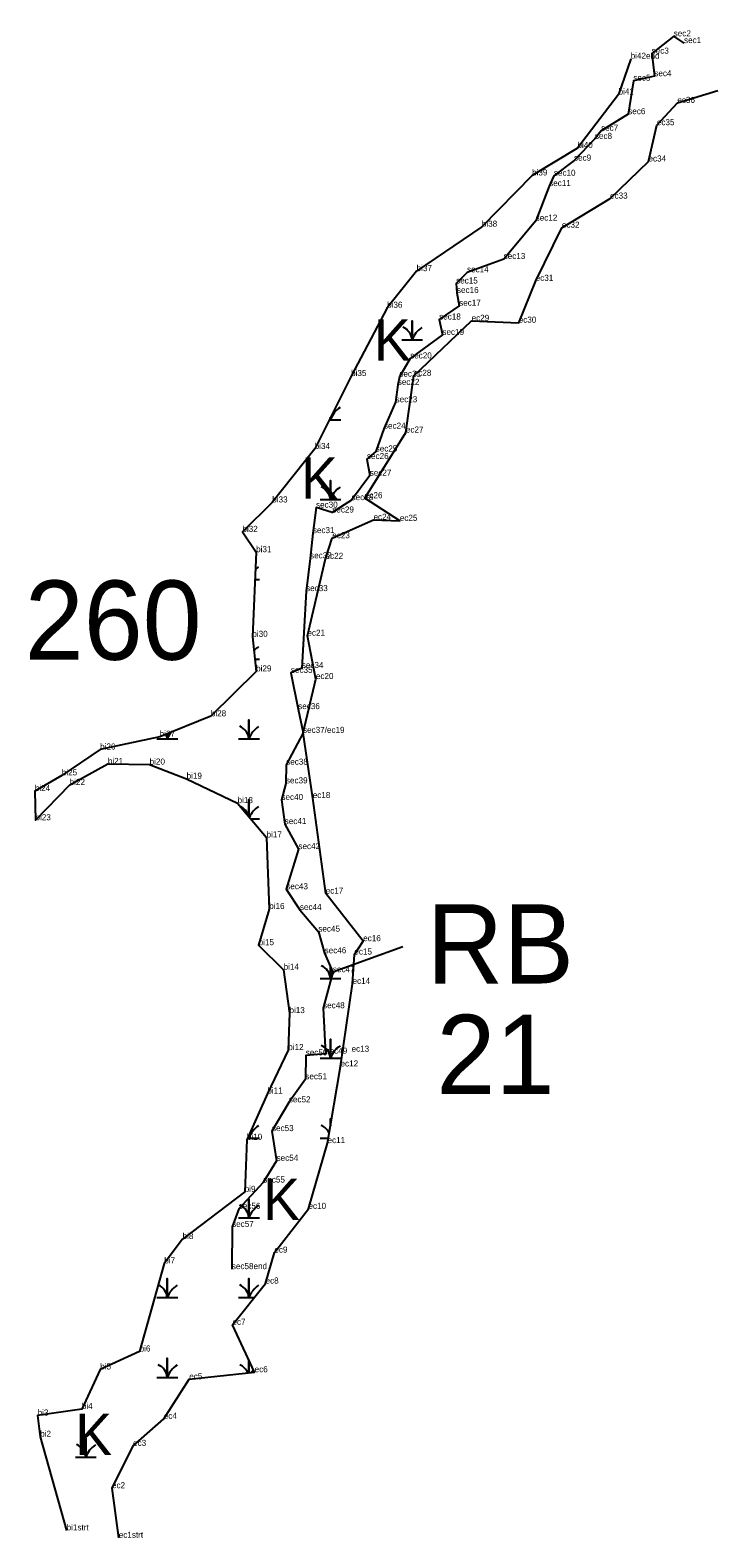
# Model space of a CAD drawing. Extents: x 2072529 to 2268796, y 436423 to 470406.
# Drawn here: x 2218499 to 2219066, y 437904 to 439147 of the extents above; entities that cross this region are included whole.
import ezdxf

# ---------------------------------------------------------------- set-up
doc = ezdxf.new("R2010")
doc.units = 0
for name, color, linetype in [('Default', 7, 'Continuous'), ('Exist Environmental Wetland Boundary', 7, 'Continuous'), ('Exist Environmental Wetland Boundary Cogo Comment', 7, 'Continuous'), ('Exist Hydro Jurisdictional Stream or Body of Water NEU Mitigable', 7, 'Continuous'), ('Exist Hydro Jurisdictional Stream or Body of Water NEU Mitigable Cogo Comment', 7, 'Continuous'), ('Exist Hydro Swamp or Marsh', 7, 'Continuous'), ('Old_Level_20', 7, 'Continuous')]:
    doc.layers.add(name, color=color, linetype=linetype)

msp = doc.modelspace()

# ---------------------------------------------------------------- linework, layer by layer
at = {"layer": 'Default'}
msp.add_line((2218806.2, 438390.7), (2218748.6, 438369.9), dxfattribs=at)
at = {"layer": 'Exist Environmental Wetland Boundary'}
for points in [[(2218994.1, 439123), (2218984.1, 439093.5), (2218950.2, 439049.4), (2218912.8, 439026.8), (2218871.4, 438984.5), (2218817.6, 438947.9), (2218793.3, 438917.7), (2218763.6, 438861.4), (2218733.6, 438801.3), (2218698.6, 438757.2), (2218674, 438732.9), (2218685.3, 438716.2), (2218682.2, 438646.4), (2218685.3, 438617.9), (2218648, 438580.9), (2218605.8, 438564.1), (2218556.7, 438553.5), (2218525.1, 438532.2), (2218502.9, 438519.3), (2218503.4, 438495.2), (2218531.6, 438524.3), (2218563.1, 438541.6), (2218597.5, 438541.1), (2218628, 438529.4), (2218670, 438509.3), (2218693.9, 438481), (2218696.1, 438422), (2218687.4, 438392.2), (2218708, 438372), (2218712.8, 438336.2), (2218711.8, 438305.7), (2218694.6, 438269.9), (2218677.7, 438231.7), (2218675.9, 438188.8), (2218624.7, 438149.9), (2218609.6, 438129.8), (2218589.3, 438057.2), (2218556.8, 438042.4), (2218541.6, 438009.8), (2218505.2, 438004.4), (2218507.3, 437986.9), (2218529.1, 437909.7)], [(2218572.1, 437903.6), (2218566.5, 437944.5), (2218583.9, 437979.4), (2218609.2, 438001.7), (2218630.2, 438034.3), (2218684.1, 438040.1), (2218665.8, 438079.2), (2218693.1, 438113.2), (2218700.4, 438138.7), (2218728.5, 438174.8), (2218744.2, 438229), (2218754.9, 438292.2), (2218764.8, 438360.3), (2218766.3, 438384.5), (2218773.6, 438395.5), (2218742.7, 438434.7), (2218732, 438513.5), (2218724, 438567.2), (2218734.6, 438611.6), (2218727.6, 438647.3), (2218742.6, 438710.7), (2218748.1, 438727.7), (2218782.1, 438742.9), (2218803.8, 438742), (2218775, 438760.7), (2218808.8, 438814.8), (2218815.3, 438861.6), (2218863, 438906.9), (2218901.8, 438905.4), (2218915.8, 438939.9), (2218937.4, 438983.7), (2218977.1, 439007.7), (2219008.8, 439038.3), (2219015.7, 439068.2), (2219032.6, 439086.6), (2219066, 439096.8)]]:
    msp.add_lwpolyline(points, dxfattribs=at)
at = {"layer": 'Exist Hydro Jurisdictional Stream or Body of Water NEU Mitigable'}
msp.add_lwpolyline([(2219038.1, 439135.9), (2219029.6, 439141.5), (2219011.4, 439127.2), (2219013.6, 439108.6), (2218996.3, 439104.9), (2218992.1, 439077.3), (2218969.7, 439063.6), (2218964.6, 439056.9), (2218947.4, 439039), (2218930.8, 439026.5), (2218926.9, 439018), (2218915.8, 438989.5), (2218889.4, 438957.9), (2218859.2, 438946.9), (2218850.2, 438937.7), (2218850.9, 438929.9), (2218852.7, 438919.4), (2218836.2, 438908), (2218838.9, 438895.3), (2218812.3, 438875.9), (2218803.4, 438860.9), (2218802.1, 438854.1), (2218800.3, 438839.8), (2218790.7, 438818), (2218783.9, 438799.2), (2218776.7, 438793), (2218779, 438779.3), (2218764, 438759.1), (2218748.1, 438748.9), (2218734.7, 438752.9), (2218732.1, 438731.9), (2218729.8, 438711.1), (2218726.5, 438684.1), (2218723, 438620.7), (2218714, 438616.7), (2218720, 438586.8), (2218724, 438567.2), (2218710.1, 438541), (2218709.9, 438525.6), (2218706.2, 438511.9), (2218708.9, 438492), (2218720.2, 438471.4), (2218710.2, 438438.3), (2218721.4, 438421.2), (2218736.6, 438403.3), (2218741.8, 438385.5), (2218748.6, 438369.9), (2218740.5, 438340.2), (2218742.6, 438302.7), (2218726.2, 438301.3), (2218725.9, 438281.6), (2218712.3, 438262.6), (2218698.4, 438238.9), (2218702.2, 438214.4), (2218691.2, 438196.5), (2218671, 438174.8), (2218665.5, 438159.9), (2218665.3, 438125.1)], dxfattribs=at)
at = {"layer": 'Exist Hydro Swamp or Marsh'}
for points in [[(2218805.3, 438891.2), (2218813.9, 438891.2), (2218813.9, 438907), (2218813.9, 438891.2), (2218822.5, 438891.2)], [(2218745.6, 438825.4), (2218746.6, 438825.4), (2218746.6, 438827.4)], [(2218746.6, 438827.4), (2218746.6, 438825.4), (2218755.2, 438825.4)], [(2218738, 438759.6), (2218746.6, 438759.6), (2218746.6, 438775.4), (2218746.6, 438759.6), (2218755.2, 438759.6)], [(2218684.3, 438693.8), (2218688, 438693.8)], [(2218684.2, 438628), (2218688, 438628)], [(2218670.8, 438562.2), (2218679.4, 438562.2), (2218679.4, 438578), (2218679.4, 438562.2), (2218688, 438562.2)], [(2218603.5, 438562.2), (2218612.1, 438562.2), (2218612.1, 438566.6)], [(2218612.1, 438566.6), (2218612.1, 438562.2), (2218620.7, 438562.2)], [(2218679.4, 438498.3), (2218679.4, 438512.2), (2218679.4, 438498.3)], [(2218680.9, 438496.4), (2218688, 438496.4)], [(2218738, 438364.8), (2218746.6, 438364.8), (2218746.6, 438374.6)], [(2218746.6, 438374.6), (2218746.6, 438364.8), (2218755.2, 438364.8)], [(2218738, 438299), (2218746.6, 438299), (2218746.6, 438314.8), (2218746.6, 438299), (2218755.2, 438299)], [(2218746.6, 438243.3), (2218746.6, 438249), (2218746.6, 438243.3)], [(2218678.4, 438233.2), (2218679.4, 438233.2), (2218679.4, 438235.4)], [(2218679.4, 438235.4), (2218679.4, 438233.2), (2218688, 438233.2)], [(2218738, 438233.2), (2218744.9, 438233.2)], [(2218670.8, 438167.4), (2218679.4, 438167.4), (2218679.4, 438183.2), (2218679.4, 438167.4), (2218688, 438167.4)], [(2218603.5, 438101.6), (2218612.1, 438101.6), (2218612.1, 438117.4), (2218612.1, 438101.6), (2218620.7, 438101.6)], [(2218670.8, 438101.6), (2218679.4, 438101.6), (2218679.4, 438117.4), (2218679.4, 438101.6), (2218683.8, 438101.6)], [(2218603.5, 438035.8), (2218612.1, 438035.8), (2218612.1, 438051.6), (2218612.1, 438035.8), (2218620.7, 438035.8)], [(2218679.4, 438039.6), (2218679.4, 438050.2)], [(2218679.4, 438050.2), (2218679.4, 438039.6)], [(2218536.3, 437970), (2218544.9, 437970), (2218544.9, 437985.8), (2218544.9, 437970), (2218553.5, 437970)]]:
    msp.add_lwpolyline(points, dxfattribs=at)
for centre, radius, start, end in [((2218801.6, 438890.3), 12.3, 4.1403, 67.535), ((2218832.1, 438885.1), 19.2, 122.1274, 161.6222), ((2218764.8, 438819.3), 19.2, 122.1274, 161.6222), ((2218734.3, 438824.5), 12.3, 4.1403, 11.4517), ((2218734.3, 438758.7), 12.3, 4.1403, 67.535), ((2218764.8, 438753.5), 19.2, 122.1274, 161.6222), ((2218697.6, 438687.7), 19.2, 122.1274, 132.2352), ((2218697.6, 438621.9), 19.2, 122.1274, 137.4108), ((2218667.1, 438561.3), 12.3, 4.1403, 67.535), ((2218697.6, 438556.1), 19.2, 122.1274, 161.6222), ((2218599.8, 438561.3), 12.3, 4.1403, 23.7534), ((2218630.3, 438556.1), 19.2, 142.4407, 161.6222), ((2218667.1, 438495.5), 12.3, 15.2349, 65.1929), ((2218697.6, 438490.3), 19.2, 122.1274, 157.4917), ((2218734.3, 438363.9), 12.3, 4.1403, 67.535), ((2218764.8, 438358.7), 19.2, 143.2048, 161.6222), ((2218734.3, 438298.1), 12.3, 4.1403, 67.535), ((2218764.8, 438292.9), 19.2, 122.1274, 161.6222), ((2218667.1, 438232.3), 12.3, 4.1403, 12.027), ((2218697.6, 438227.1), 19.2, 122.1274, 161.6222), ((2218734.3, 438232.3), 12.3, 23.8621, 67.535), ((2218667.1, 438166.5), 12.3, 4.1403, 67.535), ((2218697.6, 438161.3), 19.2, 122.1274, 161.6222), ((2218599.8, 438100.7), 12.3, 4.1403, 67.0742), ((2218630.3, 438095.5), 19.2, 122.1274, 161.6222), ((2218667.1, 438100.7), 12.3, 4.1403, 67.535), ((2218697.6, 438095.5), 19.2, 122.1274, 161.6222), ((2218599.8, 438034.9), 12.3, 4.1403, 67.535), ((2218630.3, 438029.7), 19.2, 122.1274, 161.6222), ((2218667.1, 438034.9), 12.3, 21.9088, 67.535), ((2218697.6, 438029.7), 19.2, 139.1473, 148.4634), ((2218532.6, 437969.1), 12.3, 4.1403, 67.535), ((2218563.1, 437963.9), 19.2, 122.1274, 161.6222)]:
    msp.add_arc(centre, radius, start, end, dxfattribs=at)
at = {"layer": 'Old_Level_20'}
for p, q in [((2219029.6, 439141.5), (2219029.6, 439141.5)), ((2219038.1, 439135.9), (2219038.1, 439135.9)), ((2218994.1, 439123), (2218994.1, 439123)), ((2219011.4, 439127.2), (2219011.4, 439127.2)), ((2218996.3, 439104.9), (2218996.3, 439104.9)), ((2219013.6, 439108.6), (2219013.6, 439108.6)), ((2218984.1, 439093.5), (2218984.1, 439093.5)), ((2219066, 439096.8), (2219066, 439096.8)), ((2219032.6, 439086.6), (2219032.6, 439086.6)), ((2218992.1, 439077.3), (2218992.1, 439077.3)), ((2219015.7, 439068.2), (2219015.7, 439068.2)), ((2218964.6, 439056.9), (2218964.6, 439056.9)), ((2218969.7, 439063.6), (2218969.7, 439063.6)), ((2218950.2, 439049.4), (2218950.2, 439049.4)), ((2218947.4, 439039), (2218947.4, 439039)), ((2219008.8, 439038.3), (2219008.8, 439038.3)), ((2218912.8, 439026.8), (2218912.8, 439026.8)), ((2218926.9, 439018), (2218926.9, 439018)), ((2218930.8, 439026.5), (2218930.8, 439026.5)), ((2218977.1, 439007.7), (2218977.1, 439007.7)), ((2218871.4, 438984.5), (2218871.4, 438984.5)), ((2218915.8, 438989.5), (2218915.8, 438989.5)), ((2218937.4, 438983.7), (2218937.4, 438983.7)), ((2218889.4, 438957.9), (2218889.4, 438957.9)), ((2218817.6, 438947.9), (2218817.6, 438947.9)), ((2218859.2, 438946.9), (2218859.2, 438946.9)), ((2218850.2, 438937.7), (2218850.2, 438937.7)), ((2218850.9, 438929.9), (2218850.9, 438929.9)), ((2218915.8, 438939.9), (2218915.8, 438939.9)), ((2218793.3, 438917.7), (2218793.3, 438917.7)), ((2218852.7, 438919.4), (2218852.7, 438919.4)), ((2218836.2, 438908), (2218836.2, 438908)), ((2218863, 438906.9), (2218863, 438906.9)), ((2218901.8, 438905.4), (2218901.8, 438905.4)), ((2218838.9, 438895.3), (2218838.9, 438895.3)), ((2218812.3, 438875.9), (2218812.3, 438875.9)), ((2218763.6, 438861.4), (2218763.6, 438861.4)), ((2218803.4, 438860.9), (2218803.4, 438860.9)), ((2218815.3, 438861.6), (2218815.3, 438861.6)), ((2218802.1, 438854.1), (2218802.1, 438854.1)), ((2218800.3, 438839.8), (2218800.3, 438839.8)), ((2218790.7, 438818), (2218790.7, 438818)), ((2218808.8, 438814.8), (2218808.8, 438814.8)), ((2218733.6, 438801.3), (2218733.6, 438801.3)), ((2218783.9, 438799.2), (2218783.9, 438799.2)), ((2218776.7, 438793), (2218776.7, 438793)), ((2218779, 438779.3), (2218779, 438779.3)), ((2218698.6, 438757.2), (2218698.6, 438757.2)), ((2218764, 438759.1), (2218764, 438759.1)), ((2218775, 438760.7), (2218775, 438760.7)), ((2218734.7, 438752.9), (2218734.7, 438752.9)), ((2218748.1, 438748.9), (2218748.1, 438748.9)), ((2218674, 438732.9), (2218674, 438732.9)), ((2218732.1, 438731.9), (2218732.1, 438731.9)), ((2218782.1, 438742.9), (2218782.1, 438742.9)), ((2218803.8, 438742), (2218803.8, 438742)), ((2218748.1, 438727.7), (2218748.1, 438727.7)), ((2218685.3, 438716.2), (2218685.3, 438716.2)), ((2218729.8, 438711.1), (2218729.8, 438711.1)), ((2218742.6, 438710.7), (2218742.6, 438710.7)), ((2218726.5, 438684.1), (2218726.5, 438684.1)), ((2218682.2, 438646.4), (2218682.2, 438646.4)), ((2218727.6, 438647.3), (2218727.6, 438647.3)), ((2218723, 438620.7), (2218723, 438620.7)), ((2218685.3, 438617.9), (2218685.3, 438617.9)), ((2218714, 438616.7), (2218714, 438616.7)), ((2218734.6, 438611.6), (2218734.6, 438611.6)), ((2218720, 438586.8), (2218720, 438586.8)), ((2218648, 438580.9), (2218648, 438580.9)), ((2218605.8, 438564.1), (2218605.8, 438564.1)), ((2218724, 438567.2), (2218724, 438567.2)), ((2218724, 438567.2), (2218724, 438567.2)), ((2218556.7, 438553.5), (2218556.7, 438553.5)), ((2218525.1, 438532.2), (2218525.1, 438532.2)), ((2218563.1, 438541.6), (2218563.1, 438541.6)), ((2218597.5, 438541.1), (2218597.5, 438541.1)), ((2218710.1, 438541), (2218710.1, 438541)), ((2218531.6, 438524.3), (2218531.6, 438524.3)), ((2218628, 438529.4), (2218628, 438529.4)), ((2218709.9, 438525.6), (2218709.9, 438525.6)), ((2218502.9, 438519.3), (2218502.9, 438519.3)), ((2218670, 438509.3), (2218670, 438509.3)), ((2218706.2, 438511.9), (2218706.2, 438511.9)), ((2218732, 438513.5), (2218732, 438513.5)), ((2218503.4, 438495.2), (2218503.4, 438495.2)), ((2218708.9, 438492), (2218708.9, 438492)), ((2218693.9, 438481), (2218693.9, 438481)), ((2218720.2, 438471.4), (2218720.2, 438471.4)), ((2218710.2, 438438.3), (2218710.2, 438438.3)), ((2218742.7, 438434.7), (2218742.7, 438434.7)), ((2218696.1, 438422), (2218696.1, 438422)), ((2218721.4, 438421.2), (2218721.4, 438421.2)), ((2218736.6, 438403.3), (2218736.6, 438403.3)), ((2218773.6, 438395.5), (2218773.6, 438395.5)), ((2218687.4, 438392.2), (2218687.4, 438392.2)), ((2218741.8, 438385.5), (2218741.8, 438385.5)), ((2218766.3, 438384.5), (2218766.3, 438384.5)), ((2218708, 438372), (2218708, 438372)), ((2218748.6, 438369.9), (2218748.6, 438369.9)), ((2218764.8, 438360.3), (2218764.8, 438360.3)), ((2218712.8, 438336.2), (2218712.8, 438336.2)), ((2218740.5, 438340.2), (2218740.5, 438340.2)), ((2218711.8, 438305.7), (2218711.8, 438305.7)), ((2218726.2, 438301.3), (2218726.2, 438301.3)), ((2218742.6, 438302.7), (2218742.6, 438302.7)), ((2218764, 438304.3), (2218764, 438304.3)), ((2218754.9, 438292.2), (2218754.9, 438292.2)), ((2218725.9, 438281.6), (2218725.9, 438281.6)), ((2218694.6, 438269.9), (2218694.6, 438269.9)), ((2218712.3, 438262.6), (2218712.3, 438262.6)), ((2218698.4, 438238.9), (2218698.4, 438238.9)), ((2218677.7, 438231.7), (2218677.7, 438231.7)), ((2218744.2, 438229), (2218744.2, 438229)), ((2218702.2, 438214.4), (2218702.2, 438214.4)), ((2218691.2, 438196.5), (2218691.2, 438196.5)), ((2218675.9, 438188.8), (2218675.9, 438188.8)), ((2218671, 438174.8), (2218671, 438174.8)), ((2218728.5, 438174.8), (2218728.5, 438174.8)), ((2218665.5, 438159.9), (2218665.5, 438159.9)), ((2218624.7, 438149.9), (2218624.7, 438149.9)), ((2218700.4, 438138.7), (2218700.4, 438138.7)), ((2218609.6, 438129.8), (2218609.6, 438129.8)), ((2218665.3, 438125.1), (2218665.3, 438125.1)), ((2218693.1, 438113.2), (2218693.1, 438113.2)), ((2218665.8, 438079.2), (2218665.8, 438079.2)), ((2218589.3, 438057.2), (2218589.3, 438057.2)), ((2218556.8, 438042.4), (2218556.8, 438042.4)), ((2218684.1, 438040.1), (2218684.1, 438040.1)), ((2218630.2, 438034.3), (2218630.2, 438034.3)), ((2218505.2, 438004.4), (2218505.2, 438004.4)), ((2218541.6, 438009.8), (2218541.6, 438009.8)), ((2218609.2, 438001.7), (2218609.2, 438001.7)), ((2218507.3, 437986.9), (2218507.3, 437986.9)), ((2218583.9, 437979.4), (2218583.9, 437979.4)), ((2218566.5, 437944.5), (2218566.5, 437944.5)), ((2218529.1, 437909.7), (2218529.1, 437909.7)), ((2218572.1, 437903.6), (2218572.1, 437903.6))]:
    msp.add_line(p, q, dxfattribs=at)

# ---------------------------------------------------------------- texts
at = {"layer": 'Default'}
for s, p in [('260', (2218494.6, 438627.5)), ('RB', (2218825.9, 438360.6)), ('21', (2218834, 438269.5))]:
    msp.add_text(s, height=65.34, dxfattribs=at).set_placement(p)
at = {"layer": 'Exist Environmental Wetland Boundary Cogo Comment'}
for s, p in [('bi42end', (2218994.1, 439123)), ('bi41', (2218984.1, 439093.5)), ('ec36', (2219032.6, 439086.6)), ('ec35', (2219015.7, 439068.2)), ('bi40', (2218950.2, 439049.4)), ('ec34', (2219008.8, 439038.3)), ('bi39', (2218912.8, 439026.8)), ('ec33', (2218977.1, 439007.7)), ('bi38', (2218871.4, 438984.5)), ('ec32', (2218937.4, 438983.7)), ('bi37', (2218817.6, 438947.9)), ('ec31', (2218915.8, 438939.9)), ('bi36', (2218793.3, 438917.7)), ('ec29', (2218863, 438906.9)), ('ec30', (2218901.8, 438905.4)), ('bi35', (2218763.6, 438861.4)), ('ec28', (2218815.3, 438861.6)), ('ec27', (2218808.8, 438814.8)), ('bi34', (2218733.6, 438801.3)), ('bi33', (2218698.6, 438757.2)), ('ec26', (2218775, 438760.7)), ('ec24', (2218782.1, 438742.9)), ('ec25', (2218803.8, 438742)), ('bi32', (2218674, 438732.9)), ('ec23', (2218748.1, 438727.7)), ('bi31', (2218685.3, 438716.2)), ('ec22', (2218742.6, 438710.7)), ('bi30', (2218682.2, 438646.4)), ('ec21', (2218727.6, 438647.3)), ('bi29', (2218685.3, 438617.9)), ('ec20', (2218734.6, 438611.6)), ('bi28', (2218648, 438580.9)), ('bi27', (2218605.8, 438564.1)), ('bi26', (2218556.7, 438553.5)), ('bi21', (2218563.1, 438541.6)), ('bi20', (2218597.5, 438541.1)), ('bi25', (2218525.1, 438532.2)), ('bi19', (2218628, 438529.4)), ('bi24', (2218502.9, 438519.3)), ('bi22', (2218531.6, 438524.3)), ('bi18', (2218670, 438509.3)), ('ec18', (2218732, 438513.5)), ('bi23', (2218503.4, 438495.2)), ('bi17', (2218693.9, 438481)), ('ec17', (2218742.7, 438434.7)), ('bi16', (2218696.1, 438422)), ('bi15', (2218687.4, 438392.2)), ('ec16', (2218773.6, 438395.5)), ('ec15', (2218766.3, 438384.5)), ('bi14', (2218708, 438372)), ('ec14', (2218764.8, 438360.3)), ('bi13', (2218712.8, 438336.2)), ('bi12', (2218711.8, 438305.7)), ('ec13', (2218764, 438304.3)), ('ec12', (2218754.9, 438292.2)), ('bi11', (2218694.6, 438269.9)), ('bi10', (2218677.7, 438231.7)), ('ec11', (2218744.2, 438229)), ('bi9', (2218675.9, 438188.8)), ('ec10', (2218728.5, 438174.8)), ('bi8', (2218624.7, 438149.9)), ('bi7', (2218609.6, 438129.8)), ('ec9', (2218700.4, 438138.7)), ('ec8', (2218693.1, 438113.2)), ('ec7', (2218665.8, 438079.2)), ('bi6', (2218589.3, 438057.2)), ('bi5', (2218556.8, 438042.4)), ('ec5', (2218630.2, 438034.3)), ('ec6', (2218684.1, 438040.1)), ('bi4', (2218541.6, 438009.8)), ('bi3', (2218505.2, 438004.4)), ('ec4', (2218609.2, 438001.7)), ('bi2', (2218507.3, 437986.9)), ('ec3', (2218583.9, 437979.4)), ('ec2', (2218566.5, 437944.5)), ('bi1strt', (2218529.1, 437909.7)), ('ec1strt', (2218572.1, 437903.6))]:
    msp.add_text(s, height=5, dxfattribs=at).set_placement(p)
at = {"layer": 'Exist Hydro Jurisdictional Stream or Body of Water NEU Mitigable Cogo Comment'}
for s, p in [('sec2', (2219029.6, 439141.5)), ('sec3', (2219011.4, 439127.2)), ('sec1', (2219038.1, 439135.9)), ('sec5', (2218996.3, 439104.9)), ('sec4', (2219013.6, 439108.6)), ('sec6', (2218992.1, 439077.3)), ('sec7', (2218969.7, 439063.6)), ('sec8', (2218964.6, 439056.9)), ('sec9', (2218947.4, 439039)), ('sec10', (2218930.8, 439026.5)), ('sec11', (2218926.9, 439018)), ('sec12', (2218915.8, 438989.5)), ('sec13', (2218889.4, 438957.9)), ('sec15', (2218850.2, 438937.7)), ('sec14', (2218859.2, 438946.9)), ('sec16', (2218850.9, 438929.9)), ('sec17', (2218852.7, 438919.4)), ('sec18', (2218836.2, 438908)), ('sec19', (2218838.9, 438895.3)), ('sec20', (2218812.3, 438875.9)), ('sec22', (2218802.1, 438854.1)), ('sec21', (2218803.4, 438860.9)), ('sec23', (2218800.3, 438839.8)), ('sec24', (2218790.7, 438818)), ('sec26', (2218776.7, 438793)), ('sec25', (2218783.9, 438799.2)), ('sec27', (2218779, 438779.3)), ('sec30', (2218734.7, 438752.9)), ('sec28', (2218764, 438759.1)), ('sec29', (2218748.1, 438748.9)), ('sec31', (2218732.1, 438731.9)), ('sec32', (2218729.8, 438711.1)), ('sec33', (2218726.5, 438684.1)), ('sec35', (2218714, 438616.7)), ('sec34', (2218723, 438620.7)), ('sec36', (2218720, 438586.8)), ('sec37/ec19', (2218724, 438567.2)), ('sec38', (2218710.1, 438541)), ('sec39', (2218709.9, 438525.6)), ('sec40', (2218706.2, 438511.9)), ('sec41', (2218708.9, 438492)), ('sec42', (2218720.2, 438471.4)), ('sec43', (2218710.2, 438438.3)), ('sec44', (2218721.4, 438421.2)), ('sec45', (2218736.6, 438403.3)), ('sec46', (2218741.8, 438385.5)), ('sec47', (2218748.6, 438369.9)), ('sec48', (2218740.5, 438340.2)), ('sec50', (2218726.2, 438301.3)), ('sec49', (2218742.6, 438302.7)), ('sec51', (2218725.9, 438281.6)), ('sec52', (2218712.3, 438262.6)), ('sec53', (2218698.4, 438238.9)), ('sec54', (2218702.2, 438214.4)), ('sec55', (2218691.2, 438196.5)), ('sec56', (2218671, 438174.8)), ('sec57', (2218665.5, 438159.9)), ('sec58end', (2218665.3, 438125.1))]:
    msp.add_text(s, height=5, dxfattribs=at).set_placement(p)
at = {"layer": 'Exist Hydro Swamp or Marsh'}
for p in [(2218782.4, 438874.1), (2218722.4, 438760.4), (2218691.1, 438165.6), (2218536.2, 437971.9)]:
    msp.add_text('K', height=34, dxfattribs=at).set_placement(p)

doc.saveas('drawing.dxf')
